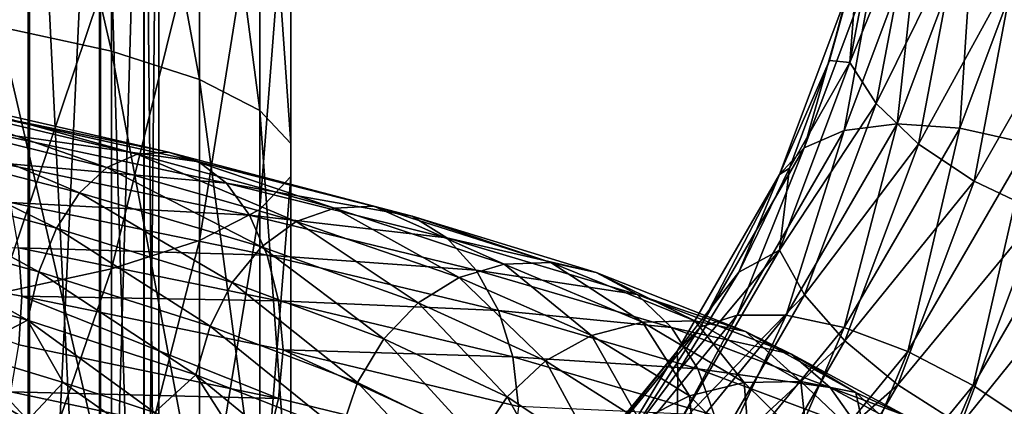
# Model space of a CAD drawing. Header units: metres. Extents: x -80 to 80, y -455 to 95.
# Tile 299 of 656: x 6.96 to 17.84, y -201.35 to -197.08. Entities that reach past the tile are written whole.
import ezdxf

# ---------------------------------------------------------------- set-up
doc = ezdxf.new("R2010")
doc.units = ezdxf.units.M
doc.layers.add('solid_501010_K_01', color=7, linetype='CONTINUOUS')
doc.layers.add('solid_501010_k_01_02', color=7, linetype='CONTINUOUS')

msp = doc.modelspace()

# ---------------------------------------------------------------- linework, layer by layer
at = {"layer": 'solid_501010_K_01'}
for points in [[(7.058206, -192.179367, 1135.255249), (7.058206, -208.214066, 1134.745728), (5.997412, -192.218506, 1133.968384)], [(7.058206, -208.214066, 1134.745728), (5.997412, -208.148865, 1133.459961), (5.997412, -192.218506, 1133.968384)], [(5.612269, -198.143677, 1127.780396), (7.928144, -198.717575, 1128.912109), (5.849256, -197.995255, 1127.185425)], [(5.849256, -197.995255, 1127.185425), (8.262922, -198.56842, 1128.366211), (6.0938, -197.974045, 1126.567017)], [(7.928144, -198.717575, 1128.912109), (8.262922, -198.56842, 1128.366211), (5.849256, -197.995255, 1127.185425)], [(6.0938, -197.974045, 1126.567017), (8.608377, -198.547241, 1127.798096), (6.330951, -198.080048, 1125.963135)], [(8.262922, -198.56842, 1128.366211), (8.608377, -198.547241, 1127.798096), (6.0938, -197.974045, 1126.567017)], [(8.608377, -198.547241, 1127.798096), (8.943387, -198.654144, 1127.242432), (6.330951, -198.080048, 1125.963135)], [(5.397742, -198.418961, 1128.313965), (7.625093, -198.994308, 1129.400879), (5.612269, -198.143677, 1127.780396)], [(7.625093, -198.994308, 1129.400879), (7.928144, -198.717575, 1128.912109), (5.612269, -198.143677, 1127.780396)], [(5.21777, -198.809509, 1128.755493), (7.370857, -199.386856, 1129.804321), (5.397742, -198.418961, 1128.313965)], [(7.370857, -199.386856, 1129.804321), (7.625093, -198.994308, 1129.400879), (5.397742, -198.418961, 1128.313965)], [(5.080184, -199.286514, 1129.085449), (7.176497, -199.866257, 1130.104614), (5.21777, -198.809509, 1128.755493)], [(7.176497, -199.866257, 1130.104614), (7.370857, -199.386856, 1129.804321), (5.21777, -198.809509, 1128.755493)], [(4.992462, -199.819046, 1129.285645), (7.052576, -200.401459, 1130.285156), (5.080184, -199.286514, 1129.085449)], [(7.052576, -200.401459, 1130.285156), (7.176497, -199.866257, 1130.104614), (5.080184, -199.286514, 1129.085449)], [(6.952602, -199.602463, 1124.331055), (6.987998, -200.137466, 1124.230591), (3.91026, -199.577209, 1123.329346)], [(4.993127, -200.917633, 1129.234009), (7.053517, -201.505905, 1130.230225), (5.234581, -200.442963, 1129.446533)], [(7.053517, -201.505905, 1130.230225), (6.364817, -200.761978, 1129.971069), (5.234581, -200.442963, 1129.446533)], [(7.053517, -201.505905, 1130.230225), (7.443044, -201.088379, 1130.598267), (6.364817, -200.761978, 1129.971069)], [(7.17827, -202.02063, 1129.997559), (7.053517, -201.505905, 1130.230225), (4.993127, -200.917633, 1129.234009)], [(5.081439, -201.42923, 1128.984863), (7.17827, -202.02063, 1129.997559), (4.993127, -200.917633, 1129.234009)]]:
    msp.add_3dface(points, dxfattribs=at)
at = {"layer": 'solid_501010_k_01_02'}
for points in [[(6.013947, -191.852707, 1145.995728), (6.013947, -208.758301, 1145.477539), (7.071198, -191.891937, 1144.705933)], [(6.013947, -208.758301, 1145.477539), (7.071198, -208.692947, 1144.188843), (7.071198, -191.891937, 1144.705933)], [(7.071198, -191.891937, 1144.705933), (7.071198, -208.692947, 1144.188843), (7.856166, -191.936691, 1143.234619)], [(7.071198, -208.692947, 1144.188843), (7.856166, -208.618408, 1142.71875), (7.856166, -191.936691, 1143.234619)], [(7.856166, -191.936691, 1143.234619), (7.856166, -208.618408, 1142.71875), (8.338623, -191.985229, 1141.638428)], [(7.856166, -208.618408, 1142.71875), (8.338623, -208.537521, 1141.123779), (8.338623, -191.985229, 1141.638428)], [(8.499992, -192.035721, 1139.978638), (8.499992, -208.453415, 1139.465332), (8.33406, -192.086182, 1138.319458)], [(8.338623, -191.985229, 1141.638428), (8.338623, -208.537521, 1141.123779), (8.499992, -192.035721, 1139.978638)], [(8.338623, -208.537521, 1141.123779), (8.499992, -208.453415, 1139.465332), (8.499992, -192.035721, 1139.978638)], [(7.980172, -197.43338, 234.619034), (7.980172, -192.503052, 233.275909), (6.736957, -192.059235, 234.565414)], [(6.736957, -197.161835, 235.95546), (7.980172, -197.43338, 234.619034), (6.736957, -192.059235, 234.565414)], [(7.847216, -192.134689, 1136.724487), (7.847216, -208.288513, 1136.213745), (7.058206, -192.179367, 1135.255249)], [(8.33406, -192.086182, 1138.319458), (8.33406, -208.369339, 1137.807373), (7.847216, -192.134689, 1136.724487)], [(8.33406, -208.369339, 1137.807373), (7.847216, -208.288513, 1136.213745), (7.847216, -192.134689, 1136.724487)], [(8.499992, -208.453415, 1139.465332), (8.33406, -208.369339, 1137.807373), (8.33406, -192.086182, 1138.319458)], [(7.847216, -208.288513, 1136.213745), (7.058206, -208.214066, 1134.745728), (7.058206, -192.179367, 1135.255249)], [(8.951632, -197.745773, 233.081482), (8.951632, -193.013672, 231.792358), (7.980172, -192.503052, 233.275909)], [(7.980172, -197.43338, 234.619034), (8.951632, -197.745773, 233.081482), (7.980172, -192.503052, 233.275909)], [(9.618257, -198.088394, 231.395187), (9.618257, -193.573685, 230.165283), (8.951632, -193.013672, 231.792358)], [(8.951632, -197.745773, 233.081482), (9.618257, -198.088394, 231.395187), (8.951632, -193.013672, 231.792358)], [(9.957342, -198.44957, 229.617554), (9.957342, -194.164017, 228.450089), (9.618257, -193.573685, 230.165283)], [(9.618257, -198.088394, 231.395187), (9.957342, -198.44957, 229.617554), (9.618257, -193.573685, 230.165283)], [(9.957342, -198.817001, 227.809143), (9.957342, -194.764587, 226.70517), (9.957342, -194.164017, 228.450089)], [(9.957342, -198.44957, 229.617554), (9.957342, -198.817001, 227.809143), (9.957342, -194.164017, 228.450089)], [(9.618257, -199.178177, 226.031509), (9.618257, -195.354919, 224.989975), (9.957342, -194.764587, 226.70517)], [(9.957342, -198.817001, 227.809143), (9.618257, -199.178177, 226.031509), (9.957342, -194.764587, 226.70517)], [(8.951632, -199.520798, 224.345215), (8.951632, -195.914932, 223.3629), (9.618257, -195.354919, 224.989975)], [(9.618257, -199.178177, 226.031509), (8.951632, -199.520798, 224.345215), (9.618257, -195.354919, 224.989975)], [(16.539982, -195.403809, 620.519287), (16.133629, -197.555161, 619.277222), (16.838461, -195.820999, 621.190247)], [(16.230127, -196.320236, 619.02301), (16.133629, -197.555161, 619.277222), (16.539982, -195.403809, 620.519287)], [(16.133629, -197.555161, 619.277222), (16.424776, -198.011169, 619.925781), (16.838461, -195.820999, 621.190247)], [(16.838461, -195.820999, 621.190247), (16.424776, -198.011169, 619.925781), (17.316713, -196.204269, 621.771423)], [(7.980172, -199.833206, 222.807663), (7.980172, -196.425537, 221.879349), (8.951632, -195.914932, 223.3629)], [(8.951632, -199.520798, 224.345215), (7.980172, -199.833206, 222.807663), (8.951632, -195.914932, 223.3629)], [(18.224609, -195.940491, 615.465881), (17.346622, -198.282623, 614.113647), (17.498535, -195.984848, 615.89502)], [(18.104868, -198.450684, 613.781738), (17.346622, -198.282623, 614.113647), (18.224609, -195.940491, 615.465881)], [(17.498535, -195.984848, 615.89502), (16.655527, -198.233688, 614.59668), (16.885288, -196.136688, 616.455566)], [(17.346622, -198.282623, 614.113647), (16.655527, -198.233688, 614.59668), (17.498535, -195.984848, 615.89502)], [(16.885288, -196.136688, 616.455566), (16.071825, -198.306702, 615.202759), (16.420582, -196.387131, 617.114868)], [(16.655527, -198.233688, 614.59668), (16.071825, -198.306702, 615.202759), (16.885288, -196.136688, 616.455566)], [(16.424776, -198.011169, 619.925781), (16.891279, -198.45665, 620.471008), (17.316713, -196.204269, 621.771423)], [(17.316713, -196.204269, 621.771423), (16.891279, -198.45665, 620.471008), (17.94689, -196.531296, 622.228882)], [(16.420582, -196.387131, 617.114868), (15.629506, -198.497437, 615.896484), (16.131477, -196.721619, 617.834534)], [(16.071825, -198.306702, 615.202759), (15.629506, -198.497437, 615.896484), (16.420582, -196.387131, 617.114868)], [(16.230127, -196.320236, 619.02301), (15.909337, -197.535477, 618.321411), (16.133629, -197.555161, 619.277222)], [(16.131477, -196.721619, 617.834534), (15.909337, -197.535477, 618.321411), (16.230127, -196.320236, 619.02301)], [(6.736957, -200.104736, 221.471237), (6.736957, -196.869354, 220.589844), (7.980172, -196.425537, 221.879349)], [(7.980172, -199.833206, 222.807663), (6.736957, -200.104736, 221.471237), (7.980172, -196.425537, 221.879349)], [(16.891279, -198.45665, 620.471008), (17.505974, -198.865646, 620.881104), (17.94689, -196.531296, 622.228882)], [(17.94689, -196.531296, 622.228882), (17.505974, -198.865646, 620.881104), (18.692293, -196.783051, 622.536011)], [(16.131477, -196.721619, 617.834534), (15.354328, -198.794769, 616.637573), (15.909337, -197.535477, 618.321411)], [(15.629506, -198.497437, 615.896484), (15.354328, -198.794769, 616.637573), (16.131477, -196.721619, 617.834534)], [(17.505974, -198.865646, 620.881104), (18.233063, -199.214371, 621.132263), (18.692293, -196.783051, 622.536011)], [(7.980172, -202.496918, 235.306458), (7.980172, -197.43338, 234.619034), (6.736957, -197.161835, 235.95546)], [(6.736957, -202.402313, 236.666916), (7.980172, -202.496918, 235.306458), (6.736957, -197.161835, 235.95546)], [(8.951632, -202.605743, 233.741272), (8.951632, -197.745773, 233.081482), (7.980172, -197.43338, 234.619034)], [(7.980172, -202.496918, 235.306458), (8.951632, -202.605743, 233.741272), (7.980172, -197.43338, 234.619034)], [(15.354328, -198.794769, 616.637573), (15.467467, -198.721878, 617.636414), (15.909337, -197.535477, 618.321411)], [(16.133629, -197.555161, 619.277222), (15.356377, -199.628586, 618.080139), (16.424776, -198.011169, 619.925781)], [(15.467467, -198.721878, 617.636414), (15.356377, -199.628586, 618.080139), (16.133629, -197.555161, 619.277222)], [(15.909337, -197.535477, 618.321411), (15.467467, -198.721878, 617.636414), (16.133629, -197.555161, 619.277222)], [(9.618257, -202.725098, 232.024658), (9.618257, -198.088394, 231.395187), (8.951632, -197.745773, 233.081482)], [(8.951632, -202.605743, 233.741272), (9.618257, -202.725098, 232.024658), (8.951632, -197.745773, 233.081482)], [(15.356377, -199.628586, 618.080139), (15.633497, -200.122009, 618.707092), (16.424776, -198.011169, 619.925781)], [(16.424776, -198.011169, 619.925781), (15.633497, -200.122009, 618.707092), (16.891279, -198.45665, 620.471008)], [(6.330951, -198.080048, 1125.963135), (8.943387, -198.654144, 1127.242432), (6.545802, -198.313217, 1125.411133)], [(9.957342, -202.850922, 230.215088), (9.957342, -198.44957, 229.617554), (9.618257, -198.088394, 231.395187)], [(9.618257, -202.725098, 232.024658), (9.957342, -202.850922, 230.215088), (9.618257, -198.088394, 231.395187)], [(16.655527, -198.233688, 614.59668), (15.42962, -200.346298, 613.376953), (16.071825, -198.306702, 615.202759)], [(16.069849, -200.482895, 612.843323), (15.42962, -200.346298, 613.376953), (16.655527, -198.233688, 614.59668)], [(17.346622, -198.282623, 614.113647), (16.069849, -200.482895, 612.843323), (16.655527, -198.233688, 614.59668)], [(6.545802, -198.313217, 1125.411133), (9.246895, -198.889191, 1126.733765), (6.726199, -198.662888, 1124.941772)], [(8.943387, -198.654144, 1127.242432), (9.246895, -198.889191, 1126.733765), (6.545802, -198.313217, 1125.411133)], [(16.071825, -198.306702, 615.202759), (14.88888, -200.345276, 614.025757), (15.629506, -198.497437, 615.896484)], [(15.42962, -200.346298, 613.376953), (14.88888, -200.345276, 614.025757), (16.071825, -198.306702, 615.202759)], [(16.772284, -200.747131, 612.455872), (16.069849, -200.482895, 612.843323), (17.346622, -198.282623, 614.113647)], [(18.104868, -198.450684, 613.781738), (16.772284, -200.747131, 612.455872), (17.346622, -198.282623, 614.113647)], [(9.957342, -202.978928, 228.374161), (9.957342, -198.817001, 227.809143), (9.957342, -198.44957, 229.617554)], [(9.957342, -202.850922, 230.215088), (9.957342, -202.978928, 228.374161), (9.957342, -198.44957, 229.617554)], [(17.496023, -201.123611, 612.237183), (16.772284, -200.747131, 612.455872), (18.104868, -198.450684, 613.781738)], [(18.886108, -198.728073, 613.6203), (17.496023, -201.123611, 612.237183), (18.104868, -198.450684, 613.781738)], [(8.262922, -198.56842, 1128.366211), (10.439933, -199.163498, 1129.933838), (8.608377, -198.547241, 1127.798096)], [(8.608377, -198.547241, 1127.798096), (10.876404, -199.143265, 1129.432129), (8.943387, -198.654144, 1127.242432)], [(10.439933, -199.163498, 1129.933838), (10.876404, -199.143265, 1129.432129), (8.608377, -198.547241, 1127.798096)], [(15.629506, -198.497437, 615.896484), (14.479117, -200.479904, 614.751953), (15.354328, -198.794769, 616.637573)], [(14.88888, -200.345276, 614.025757), (14.479117, -200.479904, 614.751953), (15.629506, -198.497437, 615.896484)], [(15.633497, -200.122009, 618.707092), (16.077526, -200.627441, 619.217712), (16.891279, -198.45665, 620.471008)], [(16.891279, -198.45665, 620.471008), (16.077526, -200.627441, 619.217712), (17.505974, -198.865646, 620.881104)], [(6.726199, -198.662888, 1124.941772), (9.501732, -199.241684, 1126.300293), (6.864291, -199.101944, 1124.575195)], [(9.246895, -198.889191, 1126.733765), (9.501732, -199.241684, 1126.300293), (6.726199, -198.662888, 1124.941772)], [(7.928144, -198.717575, 1128.912109), (10.016952, -199.312775, 1130.415039), (8.262922, -198.56842, 1128.366211)], [(10.016952, -199.312775, 1130.415039), (10.439933, -199.163498, 1129.933838), (8.262922, -198.56842, 1128.366211)], [(8.943387, -198.654144, 1127.242432), (11.299678, -199.252274, 1128.940552), (9.246895, -198.889191, 1126.733765)], [(10.876404, -199.143265, 1129.432129), (11.299678, -199.252274, 1128.940552), (8.943387, -198.654144, 1127.242432)], [(7.625093, -198.994308, 1129.400879), (9.634057, -199.590622, 1130.844727), (7.928144, -198.717575, 1128.912109)], [(9.634057, -199.590622, 1130.844727), (10.016952, -199.312775, 1130.415039), (7.928144, -198.717575, 1128.912109)], [(15.467467, -198.721878, 617.636414), (14.907881, -199.870422, 616.973328), (15.356377, -199.628586, 618.080139)], [(15.354328, -198.794769, 616.637573), (14.907881, -199.870422, 616.973328), (15.467467, -198.721878, 617.636414)], [(18.198919, -201.590408, 612.200073), (17.496023, -201.123611, 612.237183), (18.886108, -198.728073, 613.6203)], [(9.246895, -198.889191, 1126.733765), (11.683151, -199.490601, 1128.48938), (9.501732, -199.241684, 1126.300293)], [(11.299678, -199.252274, 1128.940552), (11.683151, -199.490601, 1128.48938), (9.246895, -198.889191, 1126.733765)], [(9.618257, -203.104752, 226.56459), (9.618257, -199.178177, 226.031509), (9.957342, -198.817001, 227.809143)], [(9.957342, -202.978928, 228.374161), (9.618257, -203.104752, 226.56459), (9.957342, -198.817001, 227.809143)], [(15.354328, -198.794769, 616.637573), (14.224195, -200.742325, 615.513184), (14.907881, -199.870422, 616.973328)], [(14.479117, -200.479904, 614.751953), (14.224195, -200.742325, 615.513184), (15.354328, -198.794769, 616.637573)], [(16.077526, -200.627441, 619.217712), (16.662607, -201.115448, 619.582214), (17.505974, -198.865646, 620.881104)], [(17.505974, -198.865646, 620.881104), (16.662607, -201.115448, 619.582214), (18.233063, -199.214371, 621.132263)], [(7.370857, -199.386856, 1129.804321), (9.312837, -199.985168, 1131.197998), (7.625093, -198.994308, 1129.400879)], [(9.312837, -199.985168, 1131.197998), (9.634057, -199.590622, 1130.844727), (7.625093, -198.994308, 1129.400879)], [(6.864291, -199.101944, 1124.575195), (9.696806, -199.684311, 1125.960571), (6.952602, -199.602463, 1124.331055)], [(9.501732, -199.241684, 1126.300293), (9.696806, -199.684311, 1125.960571), (6.864291, -199.101944, 1124.575195)], [(8.951632, -203.224106, 224.847977), (8.951632, -199.520798, 224.345215), (9.618257, -199.178177, 226.031509)], [(9.618257, -203.104752, 226.56459), (8.951632, -203.224106, 224.847977), (9.618257, -199.178177, 226.031509)], [(10.016952, -199.312775, 1130.415039), (11.817432, -199.930725, 1132.247681), (10.439933, -199.163498, 1129.933838)], [(10.439933, -199.163498, 1129.933838), (12.316442, -199.782059, 1131.845337), (10.876404, -199.143265, 1129.432129)], [(11.817432, -199.930725, 1132.247681), (12.316442, -199.782059, 1131.845337), (10.439933, -199.163498, 1129.933838)], [(10.876404, -199.143265, 1129.432129), (12.831365, -199.763763, 1131.424438), (11.299678, -199.252274, 1128.940552)], [(12.316442, -199.782059, 1131.845337), (12.831365, -199.763763, 1131.424438), (10.876404, -199.143265, 1129.432129)], [(16.662607, -201.115448, 619.582214), (17.354668, -201.557602, 619.779419), (18.233063, -199.214371, 621.132263)], [(18.233063, -199.214371, 621.132263), (17.354668, -201.557602, 619.779419), (19.030209, -199.482483, 621.209839)], [(9.501732, -199.241684, 1126.300293), (12.005128, -199.847519, 1128.10376), (9.696806, -199.684311, 1125.960571)], [(11.683151, -199.490601, 1128.48938), (12.005128, -199.847519, 1128.10376), (9.501732, -199.241684, 1126.300293)], [(9.634057, -199.590622, 1130.844727), (11.365715, -200.209259, 1132.605469), (10.016952, -199.312775, 1130.415039)], [(11.365715, -200.209259, 1132.605469), (11.817432, -199.930725, 1132.247681), (10.016952, -199.312775, 1130.415039)], [(11.299678, -199.252274, 1128.940552), (13.33072, -199.876068, 1131.010864), (11.683151, -199.490601, 1128.48938)], [(12.831365, -199.763763, 1131.424438), (13.33072, -199.876068, 1131.010864), (11.299678, -199.252274, 1128.940552)], [(7.176497, -199.866257, 1130.104614), (9.06727, -200.467239, 1131.459473), (7.370857, -199.386856, 1129.804321)], [(9.06727, -200.467239, 1131.459473), (9.312837, -199.985168, 1131.197998), (7.370857, -199.386856, 1129.804321)], [(7.980172, -203.332947, 223.282791), (7.980172, -199.833206, 222.807663), (8.951632, -199.520798, 224.345215)], [(8.951632, -203.224106, 224.847977), (7.980172, -203.332947, 223.282791), (8.951632, -199.520798, 224.345215)], [(11.683151, -199.490601, 1128.48938), (13.783119, -200.11908, 1130.630005), (12.005128, -199.847519, 1128.10376)], [(13.33072, -199.876068, 1131.010864), (13.783119, -200.11908, 1130.630005), (11.683151, -199.490601, 1128.48938)], [(17.354668, -201.557602, 619.779419), (18.113411, -201.928146, 619.797852), (19.030209, -199.482483, 621.209839)], [(3.91026, -199.577209, 1123.329346), (6.987998, -200.137466, 1124.230591), (6.953268, -200.671967, 1124.280762)], [(6.952602, -199.602463, 1124.331055), (9.821559, -200.188889, 1125.73291), (6.987998, -200.137466, 1124.230591)], [(9.696806, -199.684311, 1125.960571), (9.821559, -200.188889, 1125.73291), (6.952602, -199.602463, 1124.331055)], [(9.312837, -199.985168, 1131.197998), (10.986757, -200.605652, 1132.898071), (9.634057, -199.590622, 1130.844727)], [(10.986757, -200.605652, 1132.898071), (11.365715, -200.209259, 1132.605469), (9.634057, -199.590622, 1130.844727)], [(15.356377, -199.628586, 618.080139), (14.226091, -201.576401, 616.955566), (15.633497, -200.122009, 618.707092)], [(14.234836, -200.972351, 616.337097), (14.226091, -201.576401, 616.955566), (15.356377, -199.628586, 618.080139)], [(14.907881, -199.870422, 616.973328), (14.234836, -200.972351, 616.337097), (15.356377, -199.628586, 618.080139)], [(9.696806, -199.684311, 1125.960571), (12.251598, -200.29538, 1127.800049), (9.821559, -200.188889, 1125.73291)], [(12.005128, -199.847519, 1128.10376), (12.251598, -200.29538, 1127.800049), (9.696806, -199.684311, 1125.960571)], [(4.992462, -199.819046, 1129.285645), (6.364817, -200.761978, 1129.971069), (7.052576, -200.401459, 1130.285156)], [(6.736957, -203.427536, 221.922333), (6.736957, -200.104736, 221.471237), (7.980172, -199.833206, 222.807663)], [(7.980172, -203.332947, 223.282791), (6.736957, -203.427536, 221.922333), (7.980172, -199.833206, 222.807663)], [(7.052576, -200.401459, 1130.285156), (8.9107, -201.005661, 1131.614502), (7.176497, -199.866257, 1130.104614)], [(8.9107, -201.005661, 1131.614502), (9.06727, -200.467239, 1131.459473), (7.176497, -199.866257, 1130.104614)], [(11.817432, -199.930725, 1132.247681), (13.280286, -200.571732, 1134.354248), (12.316442, -199.782059, 1131.845337)], [(12.005128, -199.847519, 1128.10376), (14.162971, -200.481949, 1130.302612), (12.251598, -200.29538, 1127.800049)], [(13.783119, -200.11908, 1130.630005), (14.162971, -200.481949, 1130.302612), (12.005128, -199.847519, 1128.10376)], [(12.316442, -199.782059, 1131.845337), (13.841066, -200.424454, 1134.042358), (12.831365, -199.763763, 1131.424438)], [(13.280286, -200.571732, 1134.354248), (13.841066, -200.424454, 1134.042358), (12.316442, -199.782059, 1131.845337)], [(12.831365, -199.763763, 1131.424438), (14.419731, -200.409088, 1133.714355), (13.33072, -199.876068, 1131.010864)], [(13.841066, -200.424454, 1134.042358), (14.419731, -200.409088, 1133.714355), (12.831365, -199.763763, 1131.424438)], [(11.365715, -200.209259, 1132.605469), (12.772652, -200.850418, 1134.629761), (11.817432, -199.930725, 1132.247681)], [(12.772652, -200.850418, 1134.629761), (13.280286, -200.571732, 1134.354248), (11.817432, -199.930725, 1132.247681)], [(13.33072, -199.876068, 1131.010864), (14.9809, -200.525879, 1133.390381), (13.783119, -200.11908, 1130.630005)], [(14.419731, -200.409088, 1133.714355), (14.9809, -200.525879, 1133.390381), (13.33072, -199.876068, 1131.010864)], [(14.224195, -200.742325, 615.513184), (14.234836, -200.972351, 616.337097), (14.907881, -199.870422, 616.973328)], [(9.06727, -200.467239, 1131.459473), (10.697052, -201.090546, 1133.112549), (9.312837, -199.985168, 1131.197998)], [(10.697052, -201.090546, 1133.112549), (10.986757, -200.605652, 1132.898071), (9.312837, -199.985168, 1131.197998)], [(6.987998, -200.137466, 1124.230591), (9.8225, -201.266617, 1125.679321), (6.953268, -200.671967, 1124.280762)], [(6.987998, -200.137466, 1124.230591), (9.874676, -200.729309, 1125.640869), (9.8225, -201.266617, 1125.679321)], [(9.821559, -200.188889, 1125.73291), (9.874676, -200.729309, 1125.640869), (6.987998, -200.137466, 1124.230591)], [(9.821559, -200.188889, 1125.73291), (12.40922, -200.805664, 1127.594727), (9.874676, -200.729309, 1125.640869)], [(12.251598, -200.29538, 1127.800049), (12.40922, -200.805664, 1127.594727), (9.821559, -200.188889, 1125.73291)], [(13.783119, -200.11908, 1130.630005), (15.489301, -200.774902, 1133.09021), (14.162971, -200.481949, 1130.302612)], [(14.9809, -200.525879, 1133.390381), (15.489301, -200.774902, 1133.09021), (13.783119, -200.11908, 1130.630005)], [(14.226091, -201.576401, 616.955566), (14.482815, -202.10498, 617.562195), (15.633497, -200.122009, 618.707092)], [(15.633497, -200.122009, 618.707092), (14.482815, -202.10498, 617.562195), (16.077526, -200.627441, 619.217712)], [(10.986757, -200.605652, 1132.898071), (12.346784, -201.248444, 1134.852661), (11.365715, -200.209259, 1132.605469)], [(12.346784, -201.248444, 1134.852661), (12.772652, -200.850418, 1134.629761), (11.365715, -200.209259, 1132.605469)], [(12.251598, -200.29538, 1127.800049), (14.453742, -200.936661, 1130.043091), (12.40922, -200.805664, 1127.594727)], [(14.162971, -200.481949, 1130.302612), (14.453742, -200.936661, 1130.043091), (12.251598, -200.29538, 1127.800049)], [(7.052576, -200.401459, 1130.285156), (6.364817, -200.761978, 1129.971069), (7.443044, -201.088379, 1130.598267)], [(7.052576, -200.401459, 1130.285156), (7.443044, -201.088379, 1130.598267), (8.455012, -201.421021, 1131.320435)], [(7.052576, -200.401459, 1130.285156), (8.455012, -201.421021, 1131.320435), (8.9107, -201.005661, 1131.614502)], [(14.88888, -200.345276, 614.025757), (13.363651, -202.205521, 612.951721), (14.479117, -200.479904, 614.751953)], [(13.848997, -202.274109, 612.263916), (13.363651, -202.205521, 612.951721), (14.88888, -200.345276, 614.025757)], [(13.841066, -200.424454, 1134.042358), (14.967031, -201.090225, 1136.463013), (14.419731, -200.409088, 1133.714355)], [(15.42962, -200.346298, 613.376953), (13.848997, -202.274109, 612.263916), (14.88888, -200.345276, 614.025757)], [(14.42364, -202.490707, 611.684082), (13.848997, -202.274109, 612.263916), (15.42962, -200.346298, 613.376953)], [(14.419731, -200.409088, 1133.714355), (15.592771, -201.078766, 1136.237305), (14.9809, -200.525879, 1133.390381)], [(14.967031, -201.090225, 1136.463013), (15.592771, -201.078766, 1136.237305), (14.419731, -200.409088, 1133.714355)], [(16.069849, -200.482895, 612.843323), (14.42364, -202.490707, 611.684082), (15.42962, -200.346298, 613.376953)], [(8.9107, -201.005661, 1131.614502), (10.51234, -201.632629, 1133.236816), (9.06727, -200.467239, 1131.459473)], [(10.51234, -201.632629, 1133.236816), (10.697052, -201.090546, 1133.112549), (9.06727, -200.467239, 1131.459473)], [(14.479117, -200.479904, 614.751953), (12.995865, -202.288956, 613.707458), (14.224195, -200.742325, 615.513184)], [(13.363651, -202.205521, 612.951721), (12.995865, -202.288956, 613.707458), (14.479117, -200.479904, 614.751953)], [(13.280286, -200.571732, 1134.354248), (14.360632, -201.235321, 1136.675171), (13.841066, -200.424454, 1134.042358)], [(14.360632, -201.235321, 1136.675171), (14.967031, -201.090225, 1136.463013), (13.841066, -200.424454, 1134.042358)], [(14.162971, -200.481949, 1130.302612), (15.916173, -201.145126, 1132.830078), (14.453742, -200.936661, 1130.043091)], [(15.489301, -200.774902, 1133.09021), (15.916173, -201.145126, 1132.830078), (14.162971, -200.481949, 1130.302612)], [(15.054118, -202.842697, 611.245972), (14.42364, -202.490707, 611.684082), (16.069849, -200.482895, 612.843323)], [(16.772284, -200.747131, 612.455872), (15.054118, -202.842697, 611.245972), (16.069849, -200.482895, 612.843323)], [(10.697052, -201.090546, 1133.112549), (12.021216, -201.736191, 1135.013184), (10.986757, -200.605652, 1132.898071)], [(12.021216, -201.736191, 1135.013184), (12.346784, -201.248444, 1134.852661), (10.986757, -200.605652, 1132.898071)], [(12.772652, -200.850418, 1134.629761), (13.811702, -201.51358, 1136.860107), (13.280286, -200.571732, 1134.354248)], [(13.811702, -201.51358, 1136.860107), (14.360632, -201.235321, 1136.675171), (13.280286, -200.571732, 1134.354248)], [(14.482815, -202.10498, 617.562195), (14.894162, -202.666733, 618.040283), (16.077526, -200.627441, 619.217712)], [(16.077526, -200.627441, 619.217712), (14.894162, -202.666733, 618.040283), (16.662607, -201.115448, 619.582214)], [(14.9809, -200.525879, 1133.390381), (16.199591, -201.201141, 1136.012085), (15.489301, -200.774902, 1133.09021)], [(15.592771, -201.078766, 1136.237305), (16.199591, -201.201141, 1136.012085), (14.9809, -200.525879, 1133.390381)], [(6.953268, -200.671967, 1124.280762), (9.8225, -201.266617, 1125.679321), (6.865545, -201.192978, 1124.477051)], [(9.874676, -200.729309, 1125.640869), (12.410409, -201.894318, 1127.537598), (9.8225, -201.266617, 1125.679321)], [(9.874676, -200.729309, 1125.640869), (12.474397, -201.352325, 1127.512085), (12.410409, -201.894318, 1127.537598)], [(12.40922, -200.805664, 1127.594727), (12.474397, -201.352325, 1127.512085), (9.874676, -200.729309, 1125.640869)], [(12.40922, -200.805664, 1127.594727), (14.639694, -201.454178, 1129.865112), (12.474397, -201.352325, 1127.512085)], [(14.453742, -200.936661, 1130.043091), (14.639694, -201.454178, 1129.865112), (12.40922, -200.805664, 1127.594727)], [(14.224195, -200.742325, 615.513184), (12.767056, -202.519531, 614.487122), (13.453456, -202.019287, 615.732666)], [(12.995865, -202.288956, 613.707458), (12.767056, -202.519531, 614.487122), (14.224195, -200.742325, 615.513184)], [(14.224195, -200.742325, 615.513184), (13.453456, -202.019287, 615.732666), (14.234836, -200.972351, 616.337097)], [(15.703716, -203.309601, 610.975098), (15.054118, -202.842697, 611.245972), (16.772284, -200.747131, 612.455872)], [(15.489301, -200.774902, 1133.09021), (16.74935, -201.457397, 1135.800781), (15.916173, -201.145126, 1132.830078)], [(16.199591, -201.201141, 1136.012085), (16.74935, -201.457397, 1135.800781), (15.489301, -200.774902, 1133.09021)], [(17.496023, -201.123611, 612.237183), (15.703716, -203.309601, 610.975098), (16.772284, -200.747131, 612.455872)], [(12.346784, -201.248444, 1134.852661), (13.35119, -201.912872, 1137.006348), (12.772652, -200.850418, 1134.629761)], [(13.35119, -201.912872, 1137.006348), (13.811702, -201.51358, 1136.860107), (12.772652, -200.850418, 1134.629761)], [(14.453742, -200.936661, 1130.043091), (16.242939, -201.608109, 1132.621338), (14.639694, -201.454178, 1129.865112)], [(15.916173, -201.145126, 1132.830078), (16.242939, -201.608109, 1132.621338), (14.453742, -200.936661, 1130.043091)], [(8.9107, -201.005661, 1131.614502), (8.455012, -201.421021, 1131.320435), (9.392948, -201.760422, 1132.132568)], [(8.9107, -201.005661, 1131.614502), (9.392948, -201.760422, 1132.132568), (10.252234, -202.107758, 1133.029663)], [(8.9107, -201.005661, 1131.614502), (10.252234, -202.107758, 1133.029663), (10.51234, -201.632629, 1133.236816)], [(14.234836, -200.972351, 616.337097), (13.453456, -202.019287, 615.732666), (14.226091, -201.576401, 616.955566)], [(7.053517, -201.505905, 1130.230225), (8.911889, -202.117905, 1131.556152), (7.443044, -201.088379, 1130.598267)], [(8.911889, -202.117905, 1131.556152), (8.455012, -201.421021, 1131.320435), (7.443044, -201.088379, 1130.598267)], [(10.51234, -201.632629, 1133.236816), (11.813638, -202.282227, 1135.102417), (10.697052, -201.090546, 1133.112549)], [(11.813638, -202.282227, 1135.102417), (12.021216, -201.736191, 1135.013184), (10.697052, -201.090546, 1133.112549)], [(14.360632, -201.235321, 1136.675171), (15.030206, -201.91983, 1139.142456), (14.967031, -201.090225, 1136.463013)], [(14.894162, -202.666733, 618.040283), (15.436178, -203.228943, 618.362), (16.662607, -201.115448, 619.582214)], [(14.967031, -201.090225, 1136.463013), (15.664879, -201.77771, 1139.036011), (15.592771, -201.078766, 1136.237305)], [(15.030206, -201.91983, 1139.142456), (15.664879, -201.77771, 1139.036011), (14.967031, -201.090225, 1136.463013)], [(16.662607, -201.115448, 619.582214), (15.436178, -203.228943, 618.362), (17.354668, -201.557602, 619.779419)], [(15.592771, -201.078766, 1136.237305), (16.319794, -201.771088, 1138.919067), (16.199591, -201.201141, 1136.012085)], [(15.664879, -201.77771, 1139.036011), (16.319794, -201.771088, 1138.919067), (15.592771, -201.078766, 1136.237305)], [(16.334608, -203.864227, 610.887268), (15.703716, -203.309601, 610.975098), (17.496023, -201.123611, 612.237183)], [(15.916173, -201.145126, 1132.830078), (17.210947, -201.836243, 1135.614746), (16.242939, -201.608109, 1132.621338)], [(16.74935, -201.457397, 1135.800781), (17.210947, -201.836243, 1135.614746), (15.916173, -201.145126, 1132.830078)], [(18.198919, -201.590408, 612.200073), (16.334608, -203.864227, 610.887268), (17.496023, -201.123611, 612.237183)], [(6.865545, -201.192978, 1124.477051), (9.698579, -201.791183, 1125.855835), (6.72796, -201.664185, 1124.800903)], [(9.8225, -201.266617, 1125.679321), (9.698579, -201.791183, 1125.855835), (6.865545, -201.192978, 1124.477051)], [(9.8225, -201.266617, 1125.679321), (12.410409, -201.894318, 1127.537598), (9.698579, -201.791183, 1125.855835)], [(12.021216, -201.736191, 1135.013184), (12.999138, -202.403381, 1137.107788), (12.346784, -201.248444, 1134.852661)], [(12.999138, -202.403381, 1137.107788), (13.35119, -201.912872, 1137.006348), (12.346784, -201.248444, 1134.852661)], [(13.811702, -201.51358, 1136.860107), (14.455681, -202.197067, 1139.230957), (14.360632, -201.235321, 1136.675171)], [(14.455681, -202.197067, 1139.230957), (15.030206, -201.91983, 1139.142456), (14.360632, -201.235321, 1136.675171)], [(16.199591, -201.201141, 1136.012085), (16.954906, -201.900055, 1138.798828), (16.74935, -201.457397, 1135.800781)], [(16.319794, -201.771088, 1138.919067), (16.954906, -201.900055, 1138.798828), (16.199591, -201.201141, 1136.012085)]]:
    msp.add_3dface(points, dxfattribs=at)

doc.saveas('drawing.dxf')
